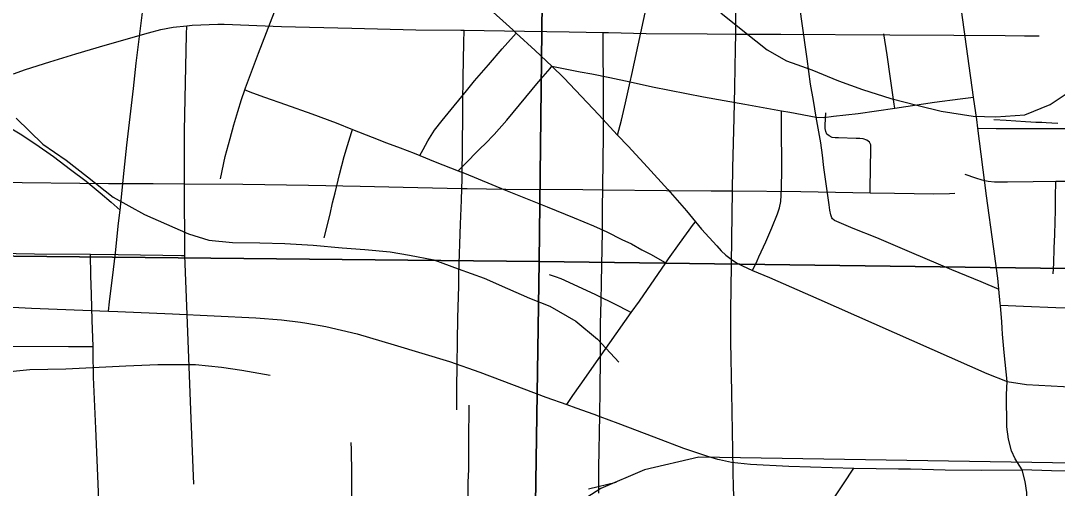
# Model space of a CAD drawing. Extents: x 0 to 34, y 0 to 22.
# Drawn here: x 13.589 to 14.09, y 17.961 to 18.187 of the extents above; entities that cross this region are included whole.
import ezdxf

# ---------------------------------------------------------------- set-up
doc = ezdxf.new("R2010")
doc.units = 0
for name, color, linetype in [('GM_X_City_Street', 7, 'Continuous'), ('GM_X_County_Road', 7, 'Continuous'), ('GM_X_Minor_River', 7, 'Continuous'), ('GM_X_Rail_Line', 7, 'Continuous'), ('GM_X_Section', 7, 'Continuous'), ('GM_X_State_Route', 7, 'Continuous')]:
    doc.layers.add(name, color=color, linetype=linetype)

msp = doc.modelspace()

# ---------------------------------------------------------------- linework, layer by layer
at = {"layer": 'GM_X_City_Street'}
for points in [[(13.93456, 18.18031), (13.93467, 18.19827), (13.93548, 18.22635), (13.93588, 18.25129), (13.93645, 18.2825), (13.9368, 18.30439), (13.93701, 18.31988)], [(13.68524, 18.11033), (13.68753, 18.12105), (13.69, 18.12986), (13.69175, 18.13637), (13.69367, 18.1429), (13.69537, 18.14868), (13.69695, 18.15337), (13.69727, 18.15433), (13.70369, 18.17111), (13.71144, 18.19102), (13.72564, 18.22828), (13.72927, 18.2371), (13.73209, 18.24415), (13.73463, 18.25008), (13.73667, 18.25524), (13.73754, 18.25745)], [(13.87743, 18.13145), (13.87922, 18.13873), (13.88128, 18.14706), (13.88345, 18.15712), (13.88422, 18.16069), (13.88867, 18.18089), (13.89244, 18.19901), (13.89577, 18.21382), (13.89651, 18.21667), (13.8983, 18.22542), (13.8994, 18.23039), (13.90095, 18.23797), (13.90129, 18.23965)], [(13.97348, 18.14015), (13.97215, 18.14809), (13.97076, 18.15614), (13.96915, 18.16829), (13.96659, 18.18662), (13.96193, 18.22058), (13.96047, 18.23292), (13.95973, 18.23916)], [(13.63111, 18.04623), (13.63159, 18.05079), (13.63189, 18.0536), (13.63293, 18.06234), (13.63447, 18.07451), (13.63597, 18.0889), (13.63673, 18.0951), (13.63865, 18.11431), (13.63998, 18.12653), (13.64315, 18.154), (13.6435, 18.15708), (13.64452, 18.16627), (13.64749, 18.19071)], [(13.58514, 18.16102), (13.59095, 18.16316), (13.60275, 18.16693), (13.61529, 18.17079), (13.6295, 18.17501), (13.65036, 18.18093), (13.65633, 18.18253), (13.66239, 18.18365), (13.66894, 18.18434), (13.67161, 18.18462), (13.68398, 18.1851), (13.68705, 18.18516), (13.71484, 18.1839), (13.74887, 18.18308), (13.77984, 18.18242), (13.80147, 18.18222), (13.8031, 18.1822), (13.83243, 18.1817), (13.85402, 18.18135), (13.87036, 18.18106), (13.87292, 18.18102), (13.89122, 18.18065), (13.92075, 18.18037), (13.93456, 18.18031), (13.95636, 18.1802), (14.0091, 18.18), (14.04014, 18.17979), (14.06496, 18.17957), (14.07426, 18.17952), (14.08134, 18.17949)], [(13.67243, 17.96253), (13.6721, 17.97057), (13.67095, 17.99834), (13.66916, 18.04459), (13.66803, 18.07321), (13.66795, 18.07545), (13.6678, 18.10628), (13.66779, 18.10792), (13.66788, 18.13355), (13.66885, 18.18014), (13.66894, 18.18434)], [(13.79957, 17.99862), (13.7996, 18.00286), (13.79965, 18.00885), (13.80013, 18.043), (13.80063, 18.05837), (13.80054, 18.06451), (13.80135, 18.08828), (13.80182, 18.10004), (13.80204, 18.10563), (13.80216, 18.11001), (13.80239, 18.12761), (13.80257, 18.14002), (13.80259, 18.14681), (13.80275, 18.1595), (13.803, 18.17612), (13.8031, 18.1822)], [(13.78177, 18.12149), (13.7833, 18.12439), (13.78556, 18.12867), (13.78714, 18.1313), (13.78887, 18.13374), (13.79259, 18.13849), (13.79838, 18.14552), (13.80428, 18.15278), (13.80822, 18.15771), (13.81491, 18.16539), (13.82162, 18.1732), (13.82699, 18.17931), (13.82834, 18.18075)], [(13.86831, 17.95818), (13.8683, 17.97057), (13.8688, 17.99598), (13.86894, 18.00821), (13.86908, 18.02359), (13.86908, 18.03295), (13.86908, 18.04026), (13.86945, 18.05107), (13.86963, 18.06014), (13.87007, 18.08478), (13.87016, 18.09711), (13.87028, 18.10498), (13.87031, 18.10643), (13.8705, 18.13138), (13.87056, 18.15316), (13.8704, 18.17498), (13.87036, 18.18106)], [(13.93302, 18.10444), (13.9332, 18.11568), (13.93378, 18.13956), (13.93411, 18.15459), (13.93452, 18.17325), (13.93456, 18.18031)], [(14.01156, 18.14448), (14.01126, 18.14644), (14.00941, 18.15886), (14.00776, 18.17033), (14.00625, 18.18047)], [(13.52872, 18.16501), (13.53206, 18.16232), (13.53677, 18.15925), (13.54768, 18.15376), (13.56141, 18.14697), (13.57763, 18.13828), (13.58825, 18.13212), (13.59591, 18.12702), (13.60442, 18.12106), (13.6127, 18.11481), (13.62025, 18.10915), (13.62709, 18.10347), (13.63229, 18.09896), (13.63673, 18.0951)], [(13.80033, 18.11416), (13.8027, 18.11658), (13.81108, 18.12511), (13.81329, 18.12725), (13.81761, 18.1317), (13.8238, 18.1386), (13.83914, 18.15713), (13.84469, 18.16368), (13.84556, 18.16472)], [(13.84556, 18.16472), (13.85923, 18.16202), (13.86487, 18.16099), (13.87357, 18.15925), (13.88345, 18.15712), (13.89425, 18.15478), (13.91904, 18.14998), (13.9389, 18.14637), (13.95675, 18.14317), (13.96073, 18.14245), (13.97348, 18.14015)], [(13.69695, 18.15337), (13.70078, 18.15195), (13.70649, 18.14984), (13.71676, 18.14624), (13.72944, 18.14166), (13.74122, 18.13731), (13.74909, 18.13419), (13.75868, 18.13038), (13.76554, 18.12774), (13.77214, 18.12531), (13.77893, 18.12263), (13.78177, 18.12149), (13.78915, 18.11854), (13.80033, 18.11416), (13.80331, 18.11299), (13.82322, 18.10484), (13.84331, 18.09672), (13.85638, 18.09142), (13.86576, 18.0876), (13.87225, 18.08458), (13.87943, 18.08099), (13.88407, 18.07879), (13.88917, 18.07601), (13.89357, 18.07369), (13.89902, 18.07068), (13.90073, 18.06973)], [(13.97348, 18.14015), (13.97711, 18.13992), (13.98179, 18.14053), (13.99385, 18.14186), (14.01156, 18.14448), (14.03077, 18.14731), (14.04311, 18.14894), (14.04963, 18.1498)], [(13.94274, 18.066), (13.94488, 18.07065), (13.94573, 18.07249), (13.94908, 18.07979), (13.95204, 18.08666), (13.95482, 18.09339), (13.95581, 18.09633), (13.95635, 18.09936), (13.95663, 18.10556), (13.95686, 18.11487), (13.95681, 18.11797), (13.95687, 18.12104), (13.95671, 18.13035), (13.95674, 18.1422), (13.95675, 18.14317)], [(13.99954, 18.10346), (13.99979, 18.11757), (13.99991, 18.1226), (14.00001, 18.12678), (13.99933, 18.12807), (13.99804, 18.12899), (13.99629, 18.12955), (13.99458, 18.12978), (13.99289, 18.12984), (13.98434, 18.13019), (13.98273, 18.13019), (13.9812, 18.13033), (13.97972, 18.13103), (13.97871, 18.1319), (13.97811, 18.13314), (13.9779, 18.13462), (13.97779, 18.1361), (13.97792, 18.13951), (13.9782, 18.14223)], [(13.98222, 18.09031), (13.9814, 18.09087), (13.98101, 18.09145), (13.98053, 18.09286), (13.98012, 18.09507), (13.97974, 18.09772), (13.9772, 18.1157), (13.97647, 18.12172), (13.97572, 18.12764), (13.97348, 18.14015)], [(14.09042, 18.13711), (14.0875, 18.13724), (14.08481, 18.13736), (14.08261, 18.13745), (14.07977, 18.13757), (14.07734, 18.13768), (14.0748, 18.13779), (14.06541, 18.13843), (14.05941, 18.13883)], [(13.73544, 18.08172), (13.73831, 18.09326), (13.73948, 18.09868), (13.74071, 18.10344), (13.74283, 18.11238), (13.74517, 18.12102), (13.74676, 18.12636), (13.74864, 18.13267), (13.74909, 18.13419)], [(14.05172, 18.13477), (14.06058, 18.1347), (14.07595, 18.1346), (14.09449, 18.13462), (14.12487, 18.13413)], [(14.0454, 18.11246), (14.05061, 18.11077), (14.05359, 18.10979), (14.05668, 18.10917), (14.05979, 18.10885), (14.06605, 18.1088), (14.07854, 18.10902), (14.08937, 18.1091)], [(13.5752, 18.10869), (13.63099, 18.10805), (13.65274, 18.10807), (13.66779, 18.10792), (13.69613, 18.10764), (13.72779, 18.10716), (13.75282, 18.10667), (13.77367, 18.10628), (13.80204, 18.10563), (13.80468, 18.10557), (13.82333, 18.10529), (13.86064, 18.10508), (13.87028, 18.10498), (13.901, 18.10469), (13.92267, 18.10454), (13.93302, 18.10444), (13.96606, 18.10409), (13.99954, 18.10346), (14.01133, 18.1034), (14.03047, 18.10306), (14.03794, 18.10325), (14.0406, 18.10332)], [(14.08823, 18.06426), (14.08842, 18.06936), (14.08868, 18.07667), (14.08892, 18.08331), (14.08915, 18.08949), (14.08935, 18.09504), (14.08936, 18.10148), (14.08937, 18.1091)], [(14.08937, 18.1091), (14.09431, 18.10914)], [(13.93227, 18.04718), (13.93228, 18.05674), (13.93265, 18.08139), (13.93302, 18.10444)], [(13.85276, 18.0011), (13.85581, 18.00545), (13.85936, 18.01052), (13.87368, 18.0309), (13.88402, 18.04563), (13.88792, 18.05118), (13.90073, 18.06973), (13.90202, 18.0716), (13.90731, 18.07904), (13.9142, 18.08829), (13.91508, 18.08947)], [(13.98222, 18.09031), (13.99126, 18.08647), (14.0026, 18.08184), (14.01956, 18.07469), (14.03902, 18.06645), (14.05315, 18.06057), (14.06191, 18.05692)], [(13.46941, 18.07469), (13.47221, 18.07469), (13.48612, 18.07469), (13.50012, 18.07456), (13.51539, 18.07453), (13.53289, 18.07451), (13.54909, 18.07464), (13.56123, 18.07451), (13.5735, 18.07432), (13.57413, 18.07431), (13.58635, 18.07421), (13.59533, 18.07403), (13.62234, 18.07378), (13.63572, 18.07367), (13.65737, 18.07338), (13.66639, 18.07324), (13.66803, 18.07321)], [(13.62661, 17.9509), (13.62625, 17.95889), (13.62554, 17.97422), (13.62489, 17.98959), (13.62384, 18.01428), (13.62365, 18.02662), (13.62358, 18.02924), (13.6232, 18.04196), (13.62277, 18.05427), (13.62258, 18.06349), (13.62234, 18.07378)], [(13.84429, 18.06394), (13.84718, 18.06308), (13.84991, 18.06206), (13.85795, 18.05844), (13.86669, 18.05434), (13.87694, 18.04934), (13.88222, 18.04657), (13.88402, 18.04563)], [(13.93658, 17.77226), (13.9366, 17.77791), (13.93672, 17.80277), (13.93685, 17.81817), (13.93753, 17.83953), (13.93794, 17.86185), (13.9381, 17.88616), (13.9383, 17.91095), (13.93816, 17.92025), (13.93766, 17.92636), (13.93389, 17.95394), (13.93349, 17.96015), (13.93263, 18.00689), (13.93212, 18.03145), (13.93225, 18.04553), (13.93227, 18.04718)], [(14.12361, 18.04688), (14.1104, 18.0473), (14.0894, 18.04795), (14.07387, 18.04853), (14.06268, 18.04895)], [(13.33171, 18.03225), (13.33711, 18.03221), (13.35255, 18.03209), (13.4329, 18.03077), (13.46888, 18.03013), (13.47604, 18.03), (13.50995, 18.0298), (13.53578, 18.02952), (13.5439, 18.02943), (13.5686, 18.02921), (13.57385, 18.02923), (13.58399, 18.02928), (13.61178, 18.02916), (13.61791, 18.0292), (13.62358, 18.02924)], [(14.06588, 18.01226), (14.07528, 18.01083), (14.12305, 18.00829)], [(13.80518, 17.94858), (13.80516, 17.96354), (13.80534, 17.96971), (13.80542, 17.98525), (13.80558, 17.99882), (13.80561, 18.00074)], [(13.74592, 17.637), (13.74594, 17.63951), (13.74605, 17.65217), (13.74627, 17.67004), (13.74647, 17.70091), (13.74671, 17.74378), (13.74731, 17.80553), (13.7474, 17.82411), (13.74792, 17.86751), (13.74823, 17.88301), (13.74828, 17.90469), (13.74839, 17.9211), (13.74848, 17.93777), (13.74874, 17.95399), (13.74874, 17.96763), (13.74857, 17.97936), (13.74852, 17.9827)], [(13.97879, 17.95094), (13.98673, 17.96279), (13.99175, 17.97029)], [(14.07056, 17.93578), (14.0729, 17.94239), (14.07452, 17.94866), (14.07505, 17.95191), (14.07536, 17.95519), (14.07546, 17.95853), (14.07467, 17.96394), (14.0732, 17.96945)]]:
    msp.add_lwpolyline(points, dxfattribs=at)
at = {"layer": 'GM_X_County_Road'}
msp.add_line((13.99175, 17.97029), (14.01331, 17.97008), dxfattribs=at)
for points in [[(13.52649, 18.05125), (13.54413, 18.05038), (13.59373, 18.04765), (13.63111, 18.04623)], [(13.63111, 18.04623), (13.63557, 18.04606), (13.66197, 18.04503), (13.70231, 18.04309), (13.7147, 18.04209), (13.72396, 18.04092)], [(13.72396, 18.04092), (13.72704, 18.04053), (13.73625, 18.03893), (13.75138, 18.03524), (13.76931, 18.03006), (13.79609, 18.02197), (13.81075, 18.01678), (13.8427, 18.00473), (13.85276, 18.0011)], [(13.85276, 18.0011), (13.85726, 17.99949), (13.86593, 17.9964), (13.86882, 17.99538), (13.87747, 17.99204), (13.89486, 17.98544), (13.90934, 17.98004), (13.92097, 17.9761), (13.92579, 17.97475)], [(13.92579, 17.97475), (13.92675, 17.97448), (13.93252, 17.97327), (13.94166, 17.97232), (13.96024, 17.97126), (13.99175, 17.97029)], [(14.01331, 17.97008), (14.01919, 17.97003), (14.03588, 17.96959), (14.05332, 17.96932), (14.0732, 17.96945)]]:
    msp.add_lwpolyline(points, dxfattribs=at)
at = {"layer": 'GM_X_Minor_River'}
for points in [[(13.92737, 18.19061), (13.93873, 18.18144), (13.94971, 18.17265), (13.95918, 18.16729), (13.97132, 18.16305), (13.98421, 18.15768), (13.99596, 18.15344), (14.00962, 18.1492), (14.02289, 18.14572), (14.03389, 18.14302), (14.04945, 18.14066), (14.06046, 18.14024), (14.07451, 18.14131), (14.08668, 18.1462), (14.09734, 18.15337), (14.10838, 18.16282), (14.1217, 18.17226), (14.13236, 18.1802), (14.14644, 18.19039)], [(13.5864, 18.13958), (13.59927, 18.12699), (13.61063, 18.11934), (13.62085, 18.11131), (13.63335, 18.10137), (13.6485, 18.09295), (13.66973, 18.08373), (13.67959, 18.08065), (13.69098, 18.07946), (13.70427, 18.0794), (13.71642, 18.07897), (13.73008, 18.07815), (13.74413, 18.07694), (13.75513, 18.07613), (13.76728, 18.07494), (13.77677, 18.07338), (13.78853, 18.07105), (13.80028, 18.06682), (13.8128, 18.0622), (13.82417, 18.05721), (13.83478, 18.0526), (13.84464, 18.04876), (13.85715, 18.04148), (13.86775, 18.0327), (13.87796, 18.02163)], [(13.57858, 18.01658), (13.59302, 18.01805), (13.61049, 18.01836), (13.63937, 18.01978), (13.65495, 18.02049), (13.67318, 18.02043), (13.68572, 18.01924), (13.69559, 18.01769), (13.70926, 18.01536)], [(13.87665, 17.96347), (13.86334, 17.9601)]]:
    msp.add_lwpolyline(points, dxfattribs=at)
at = {"layer": 'GM_X_Rail_Line'}
msp.add_lwpolyline([(15.04011, 18.99876), (14.89003, 18.49791), (14.77587, 18.08165), (14.64474, 18.05058), (14.32955, 17.9691), (13.91678, 17.97559), (13.89038, 17.96958), (13.86935, 17.9605), (13.84404, 17.94417), (13.82606, 17.92493), (13.79728, 17.87135), (13.78402, 17.84741), (13.76278, 17.82947), (13.73567, 17.81573), (13.69777, 17.79733), (13.65703, 17.78154), (13.61658, 17.76725), (13.45712, 17.70773), (13.36788, 17.66963), (13.28339, 17.62439), (13.2404, 17.59882)], dxfattribs=at)
at = {"layer": 'GM_X_Section'}
for points in [[(13.85109, 19.07319), (13.83937, 18.07027), (12.8229, 18.08062), (12.83006, 19.08281)], [(14.85583, 19.05974), (14.84601, 18.05685), (13.83937, 18.07027), (13.85109, 19.07319)], [(13.83937, 18.07027), (13.82408, 17.05834), (12.81671, 17.06719), (12.8229, 18.08062)], [(14.84601, 18.05685), (14.82918, 17.05022), (13.82408, 17.05834), (13.83937, 18.07027)]]:
    msp.add_lwpolyline(points, close=True, dxfattribs=at)
at = {"layer": 'GM_X_State_Route'}
for points in [[(14.04963, 18.1498), (14.0468, 18.16961), (14.04271, 18.20025), (14.0377, 18.23706), (14.03737, 18.23919)], [(13.81404, 18.19375), (13.82664, 18.18229), (13.82834, 18.18075), (13.83752, 18.17243), (13.84556, 18.16472), (13.85133, 18.1592), (13.86838, 18.1412), (13.87743, 18.13145), (13.88245, 18.12605), (13.89189, 18.11598), (13.90176, 18.10506), (13.91079, 18.09477), (13.91508, 18.08947), (13.91792, 18.08595), (13.92534, 18.07784), (13.9275, 18.07552), (13.92981, 18.07335), (13.93232, 18.0714), (13.93495, 18.06966), (13.93776, 18.0682), (13.94274, 18.066), (13.95094, 18.06252), (13.97478, 18.0521), (14.0561, 18.01618), (14.06588, 18.01226)], [(14.05172, 18.13477), (14.05119, 18.13893), (14.04963, 18.1498)], [(14.06191, 18.05692), (14.06138, 18.06226), (14.05936, 18.07762), (14.05594, 18.10209), (14.05172, 18.13477)], [(14.06268, 18.04895), (14.06259, 18.05005), (14.06191, 18.05692)], [(14.06588, 18.01226), (14.06443, 18.02627), (14.06367, 18.03514), (14.06345, 18.03811), (14.06326, 18.04109), (14.06268, 18.04895)], [(14.0732, 17.96945), (14.06984, 17.97482), (14.06796, 17.97871), (14.06648, 17.98428), (14.0658, 17.99025), (14.06562, 18.00602), (14.06588, 18.01226)], [(14.1224, 17.96803), (14.12176, 17.96805), (14.10946, 17.96837), (14.09629, 17.96891), (14.08742, 17.96905), (14.0732, 17.96945)]]:
    msp.add_lwpolyline(points, dxfattribs=at)

doc.saveas('drawing.dxf')
